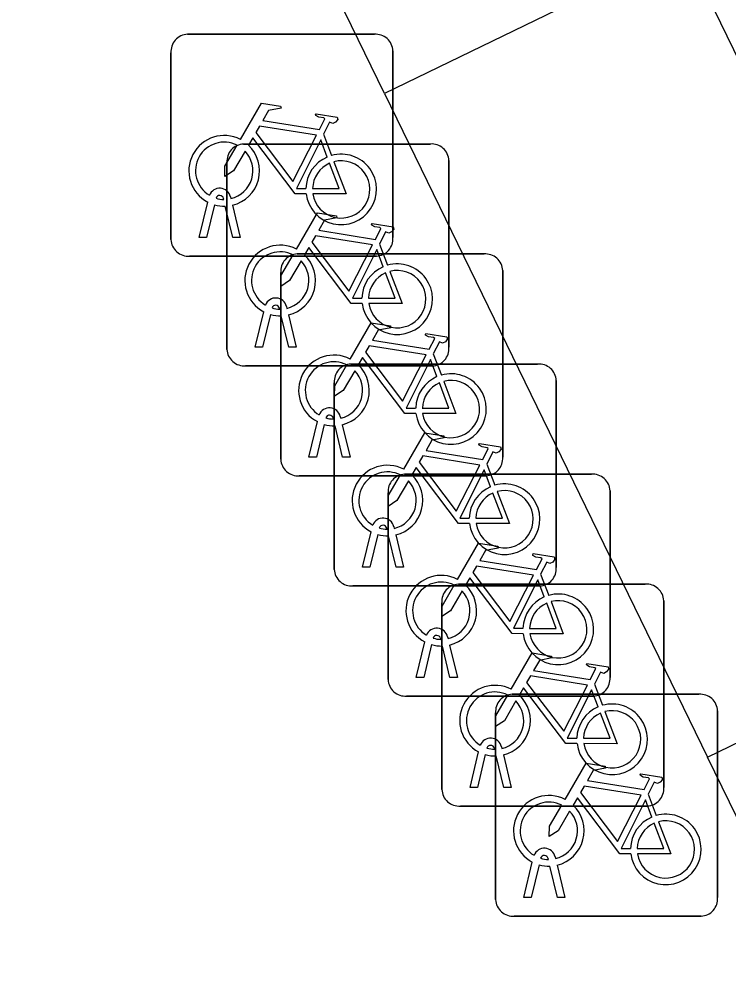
# Model space of a CAD drawing. Extents: x 160457 to 162082, y 388340 to 389736.
# Drawn here: x 160955.225 to 160958.42, y 388867.692 to 388871.978 of the extents above; entities that cross this region are included whole.
import ezdxf

# ---------------------------------------------------------------- set-up
doc = ezdxf.new("R2010")
doc.units = 0
for name, color, linetype in [('IMGEO_Fietsenrek', 7, 'Continuous'), ('IMGEO_Fietspad_gesloten', 7, 'Continuous'), ('IMGEO_Voetpad_open', 7, 'Continuous')]:
    doc.layers.add(name, color=color, linetype=linetype)

msp = doc.modelspace()

# ---------------------------------------------------------------- linework, layer by layer
at = {"layer": 'IMGEO_Fietsenrek'}
for p, q in [((160955.9829, 388871.9095), (160956.8238, 388871.9095)), ((160956.8238, 388871.9095), (160955.9829, 388871.9095)), ((160955.9085, 388870.9849), (160955.9085, 388871.8258)), ((160955.9085, 388871.8258), (160955.9085, 388870.9849)), ((160956.9075, 388871.8351), (160956.9075, 388870.9942)), ((160956.9075, 388870.9942), (160956.9075, 388871.8351)), ((160956.5952, 388871.4592), (160956.6315, 388871.364)), ((160956.2349, 388871.4155), (160957.0758, 388871.4155)), ((160957.0758, 388871.4155), (160956.2349, 388871.4155)), ((160956.1605, 388870.4909), (160956.1605, 388871.3318)), ((160956.1605, 388871.3318), (160956.1605, 388870.4909)), ((160957.1595, 388871.3411), (160957.1595, 388870.5002)), ((160957.1595, 388870.5002), (160957.1595, 388871.3411)), ((160956.1766, 388871.1774), (160956.1784, 388871.1695)), ((160956.0355, 388870.9943), (160956.0738, 388871.1543)), ((160956.1042, 388871.1421), (160956.0689, 388870.9943)), ((160956.1459, 388871.1659), (160956.1449, 388871.1702)), ((160956.187, 388870.9943), (160956.1531, 388871.136)), ((160956.1854, 388871.1403), (160956.2204, 388870.9943)), ((160956.0689, 388870.9943), (160956.0355, 388870.9943)), ((160956.2204, 388870.9943), (160956.187, 388870.9943)), ((160956.8472, 388870.9652), (160956.8835, 388870.87)), ((160956.4769, 388870.9205), (160957.3178, 388870.9205)), ((160957.3178, 388870.9205), (160956.4769, 388870.9205)), ((160956.8331, 388870.9105), (160955.9922, 388870.9105)), ((160955.9922, 388870.9105), (160956.8331, 388870.9105)), ((160956.4025, 388869.9959), (160956.4025, 388870.8368)), ((160956.4025, 388870.8368), (160956.4025, 388869.9959)), ((160957.4015, 388870.8461), (160957.4015, 388870.0052)), ((160957.4015, 388870.0052), (160957.4015, 388870.8461)), ((160956.2875, 388870.5003), (160956.3258, 388870.6603)), ((160956.3979, 388870.6719), (160956.3969, 388870.6762)), ((160956.4286, 388870.6834), (160956.4304, 388870.6755)), ((160956.3562, 388870.6481), (160956.3209, 388870.5003)), ((160956.439, 388870.5003), (160956.4051, 388870.642)), ((160956.4374, 388870.6463), (160956.4724, 388870.5003)), ((160956.3209, 388870.5003), (160956.2875, 388870.5003)), ((160956.4724, 388870.5003), (160956.439, 388870.5003)), ((160957.0892, 388870.4702), (160957.1255, 388870.375)), ((160957.0851, 388870.4165), (160956.2442, 388870.4165)), ((160956.2442, 388870.4165), (160957.0851, 388870.4165)), ((160956.7179, 388870.4245), (160957.5588, 388870.4245)), ((160957.5588, 388870.4245), (160956.7179, 388870.4245)), ((160956.6435, 388869.4999), (160956.6435, 388870.3408)), ((160956.6435, 388870.3408), (160956.6435, 388869.4999)), ((160957.6425, 388870.3501), (160957.6425, 388869.5092)), ((160957.6425, 388869.5092), (160957.6425, 388870.3501)), ((160956.6706, 388870.1884), (160956.6724, 388870.1805)), ((160956.5295, 388870.0053), (160956.5678, 388870.1653)), ((160956.5982, 388870.1531), (160956.5629, 388870.0053)), ((160956.6399, 388870.1769), (160956.6389, 388870.1812)), ((160956.681, 388870.0053), (160956.6471, 388870.147)), ((160956.6794, 388870.1513), (160956.7144, 388870.0053)), ((160956.5629, 388870.0053), (160956.5295, 388870.0053)), ((160956.7144, 388870.0053), (160956.681, 388870.0053)), ((160957.3302, 388869.9742), (160957.3665, 388869.879)), ((160957.3271, 388869.9215), (160956.4862, 388869.9215)), ((160956.4862, 388869.9215), (160957.3271, 388869.9215)), ((160956.9599, 388869.9285), (160957.8008, 388869.9285)), ((160957.8008, 388869.9285), (160956.9599, 388869.9285)), ((160957.8845, 388869.8541), (160957.8845, 388869.0132)), ((160957.8845, 388869.0132), (160957.8845, 388869.8541)), ((160956.8855, 388869.0039), (160956.8855, 388869.8448)), ((160956.8855, 388869.8448), (160956.8855, 388869.0039)), ((160956.8809, 388869.6809), (160956.8799, 388869.6852)), ((160956.9116, 388869.6924), (160956.9134, 388869.6845)), ((160956.7705, 388869.5093), (160956.8088, 388869.6693)), ((160956.8392, 388869.6571), (160956.8039, 388869.5093)), ((160956.922, 388869.5093), (160956.8881, 388869.651)), ((160956.9204, 388869.6553), (160956.9554, 388869.5093)), ((160956.8039, 388869.5093), (160956.7705, 388869.5093)), ((160956.9554, 388869.5093), (160956.922, 388869.5093)), ((160957.5722, 388869.4782), (160957.6085, 388869.383)), ((160957.5681, 388869.4255), (160956.7272, 388869.4255)), ((160956.7272, 388869.4255), (160957.5681, 388869.4255)), ((160957.2019, 388869.4335), (160958.0428, 388869.4335)), ((160958.0428, 388869.4335), (160957.2019, 388869.4335)), ((160957.1275, 388868.5089), (160957.1275, 388869.3498)), ((160957.1275, 388869.3498), (160957.1275, 388868.5089)), ((160958.1265, 388869.3591), (160958.1265, 388868.5182)), ((160958.1265, 388868.5182), (160958.1265, 388869.3591)), ((160957.0125, 388869.0133), (160957.0508, 388869.1733)), ((160957.0812, 388869.1611), (160957.0459, 388869.0133)), ((160957.1229, 388869.1849), (160957.1219, 388869.1892)), ((160957.1536, 388869.1964), (160957.1554, 388869.1885)), ((160957.1624, 388869.1593), (160957.1974, 388869.0133)), ((160957.164, 388869.0133), (160957.1301, 388869.155)), ((160957.0459, 388869.0133), (160957.0125, 388869.0133)), ((160957.1974, 388869.0133), (160957.164, 388869.0133)), ((160957.8142, 388868.9832), (160957.8505, 388868.888)), ((160957.8101, 388868.9295), (160956.9692, 388868.9295)), ((160956.9692, 388868.9295), (160957.8101, 388868.9295)), ((160957.4439, 388868.9375), (160958.2848, 388868.9375)), ((160958.2848, 388868.9375), (160957.4439, 388868.9375)), ((160958.3685, 388868.8631), (160958.3685, 388868.0222)), ((160958.3685, 388868.0222), (160958.3685, 388868.8631)), ((160957.3695, 388868.0129), (160957.3695, 388868.8538)), ((160957.3695, 388868.8538), (160957.3695, 388868.0129)), ((160957.3649, 388868.6899), (160957.3639, 388868.6942)), ((160957.3956, 388868.7014), (160957.3974, 388868.6935)), ((160957.2545, 388868.5183), (160957.2928, 388868.6783)), ((160957.3232, 388868.6661), (160957.2879, 388868.5183)), ((160957.406, 388868.5183), (160957.3721, 388868.66)), ((160957.4044, 388868.6643), (160957.4394, 388868.5183)), ((160957.2879, 388868.5183), (160957.2545, 388868.5183)), ((160957.4394, 388868.5183), (160957.406, 388868.5183)), ((160958.0562, 388868.4872), (160958.0925, 388868.392)), ((160958.0521, 388868.4345), (160957.2112, 388868.4345)), ((160957.2112, 388868.4345), (160958.0521, 388868.4345)), ((160957.4965, 388868.0223), (160957.5348, 388868.1823)), ((160957.6069, 388868.1939), (160957.6059, 388868.1982)), ((160957.6376, 388868.2054), (160957.6394, 388868.1975)), ((160957.5652, 388868.1701), (160957.5299, 388868.0223)), ((160957.648, 388868.0223), (160957.6141, 388868.164)), ((160957.6464, 388868.1683), (160957.6814, 388868.0223)), ((160957.5299, 388868.0223), (160957.4965, 388868.0223)), ((160957.6814, 388868.0223), (160957.648, 388868.0223)), ((160958.2941, 388867.9385), (160957.4532, 388867.9385)), ((160957.4532, 388867.9385), (160958.2941, 388867.9385))]:
    msp.add_line(p, q, dxfattribs=at)
for points in [[(160956.2211, 388871.4362), (160956.3158, 388871.5997), (160956.402, 388871.5859), (160956.4037, 388871.5772), (160956.3476, 388871.5663), (160956.3214, 388871.521), (160956.5766, 388871.4802)], [(160956.5766, 388871.4802), (160956.6016, 388871.529), (160956.5965, 388871.533), (160956.5733, 388871.5367), (160956.5606, 388871.5442), (160956.5596, 388871.5473), (160956.5618, 388871.5519), (160956.6566, 388871.5368), (160956.6589, 388871.5265), (160956.6495, 388871.5141), (160956.6371, 388871.5077), (160956.6226, 388871.5139), (160956.5952, 388871.4592)], [(160956.5637, 388871.455), (160956.3069, 388871.496), (160956.2902, 388871.4672), (160956.4572, 388871.2469), (160956.5637, 388871.455)], [(160956.5168, 388871.1915), (160956.4671, 388871.1916), (160956.2764, 388871.4433), (160956.2574, 388871.4105)], [(160956.6117, 388871.357), (160956.5824, 388871.4338), (160956.473, 388871.2157), (160956.5157, 388871.2156)], [(160956.2418, 388871.3837), (160956.1902, 388871.2945), (160956.1503, 388871.2685), (160956.1515, 388871.316), (160956.206, 388871.4102)], [(160956.5457, 388871.2155), (160956.6656, 388871.2153), (160956.6224, 388871.3289)], [(160956.6422, 388871.3358), (160956.6972, 388871.1912), (160956.5471, 388871.1915)], [(160956.4731, 388870.9422), (160956.5678, 388871.1057), (160956.654, 388871.0919), (160956.6557, 388871.0832), (160956.5996, 388871.0723), (160956.5734, 388871.027), (160956.8286, 388870.9862)], [(160956.8286, 388870.9862), (160956.8536, 388871.035), (160956.8485, 388871.039), (160956.8253, 388871.0427), (160956.8126, 388871.0502), (160956.8116, 388871.0533), (160956.8138, 388871.0579), (160956.9086, 388871.0428), (160956.9109, 388871.0325), (160956.9015, 388871.0201), (160956.8891, 388871.0137), (160956.8746, 388871.0199), (160956.8472, 388870.9652)], [(160956.8157, 388870.961), (160956.5589, 388871.002), (160956.5422, 388870.9732), (160956.7092, 388870.7529), (160956.8157, 388870.961)], [(160956.7688, 388870.6975), (160956.7191, 388870.6976), (160956.5284, 388870.9493), (160956.5094, 388870.9165)], [(160956.8637, 388870.863), (160956.8344, 388870.9398), (160956.725, 388870.7217), (160956.7677, 388870.7216)], [(160956.4938, 388870.8897), (160956.4422, 388870.8005), (160956.4023, 388870.7745), (160956.4035, 388870.822), (160956.458, 388870.9162)], [(160956.7977, 388870.7215), (160956.9176, 388870.7213), (160956.8744, 388870.8349)], [(160956.8942, 388870.8418), (160956.9492, 388870.6972), (160956.7991, 388870.6975)], [(160956.7151, 388870.4472), (160956.8098, 388870.6107), (160956.896, 388870.5969), (160956.8977, 388870.5882), (160956.8416, 388870.5773), (160956.8154, 388870.532), (160957.0706, 388870.4912)], [(160957.0706, 388870.4912), (160957.0956, 388870.54), (160957.0905, 388870.544), (160957.0673, 388870.5477), (160957.0546, 388870.5552), (160957.0536, 388870.5583), (160957.0558, 388870.5629), (160957.1506, 388870.5478), (160957.1529, 388870.5375), (160957.1435, 388870.5251), (160957.1311, 388870.5187), (160957.1166, 388870.5249), (160957.0892, 388870.4702)], [(160957.0577, 388870.466), (160956.8009, 388870.507), (160956.7842, 388870.4782), (160956.9512, 388870.2579), (160957.0577, 388870.466)], [(160957.0108, 388870.2025), (160956.9611, 388870.2026), (160956.7704, 388870.4543), (160956.7514, 388870.4215)], [(160956.7358, 388870.3947), (160956.6842, 388870.3055), (160956.6443, 388870.2795), (160956.6455, 388870.327), (160956.7, 388870.4212)], [(160957.1057, 388870.368), (160957.0764, 388870.4448), (160956.967, 388870.2267), (160957.0097, 388870.2266)], [(160957.0397, 388870.2265), (160957.1596, 388870.2263), (160957.1164, 388870.3399)], [(160957.1362, 388870.3468), (160957.1912, 388870.2022), (160957.0411, 388870.2025)], [(160956.9561, 388869.9512), (160957.0508, 388870.1147), (160957.137, 388870.1009), (160957.1387, 388870.0922), (160957.0826, 388870.0813), (160957.0564, 388870.036), (160957.3116, 388869.9952)], [(160957.3116, 388869.9952), (160957.3366, 388870.044), (160957.3315, 388870.048), (160957.3083, 388870.0517), (160957.2956, 388870.0592), (160957.2946, 388870.0623), (160957.2968, 388870.0669), (160957.3916, 388870.0518), (160957.3939, 388870.0415), (160957.3845, 388870.0291), (160957.3721, 388870.0227), (160957.3576, 388870.0289), (160957.3302, 388869.9742)], [(160957.2987, 388869.97), (160957.0419, 388870.011), (160957.0252, 388869.9822), (160957.1922, 388869.7619), (160957.2987, 388869.97)], [(160957.2518, 388869.7065), (160957.2021, 388869.7066), (160957.0114, 388869.9583), (160956.9924, 388869.9255)], [(160957.3467, 388869.872), (160957.3174, 388869.9488), (160957.208, 388869.7307), (160957.2507, 388869.7306)], [(160956.9768, 388869.8987), (160956.9252, 388869.8095), (160956.8853, 388869.7835), (160956.8865, 388869.831), (160956.941, 388869.9252)], [(160957.3772, 388869.8508), (160957.4322, 388869.7062), (160957.2821, 388869.7065)], [(160957.2807, 388869.7305), (160957.4006, 388869.7303), (160957.3574, 388869.8439)], [(160957.1981, 388869.4552), (160957.2928, 388869.6187), (160957.379, 388869.6049), (160957.3807, 388869.5962), (160957.3246, 388869.5853), (160957.2984, 388869.54), (160957.5536, 388869.4992)], [(160957.5536, 388869.4992), (160957.5786, 388869.548), (160957.5735, 388869.552), (160957.5503, 388869.5557), (160957.5376, 388869.5632), (160957.5366, 388869.5663), (160957.5388, 388869.5709), (160957.6336, 388869.5558), (160957.6359, 388869.5455), (160957.6265, 388869.5331), (160957.6141, 388869.5267), (160957.5996, 388869.5329), (160957.5722, 388869.4782)], [(160957.5407, 388869.474), (160957.2839, 388869.515), (160957.2672, 388869.4862), (160957.4342, 388869.2659), (160957.5407, 388869.474)], [(160957.4938, 388869.2105), (160957.4441, 388869.2106), (160957.2534, 388869.4623), (160957.2344, 388869.4295)], [(160957.2188, 388869.4027), (160957.1672, 388869.3135), (160957.1273, 388869.2875), (160957.1285, 388869.335), (160957.183, 388869.4292)], [(160957.5887, 388869.376), (160957.5594, 388869.4528), (160957.45, 388869.2347), (160957.4927, 388869.2346)], [(160957.5227, 388869.2345), (160957.6426, 388869.2343), (160957.5994, 388869.3479)], [(160957.6192, 388869.3548), (160957.6742, 388869.2102), (160957.5241, 388869.2105)], [(160957.4401, 388868.9602), (160957.5348, 388869.1237), (160957.621, 388869.1099), (160957.6227, 388869.1012), (160957.5666, 388869.0903), (160957.5404, 388869.045), (160957.7956, 388869.0042)], [(160957.7956, 388869.0042), (160957.8206, 388869.053), (160957.8155, 388869.057), (160957.7923, 388869.0607), (160957.7796, 388869.0682), (160957.7786, 388869.0713), (160957.7808, 388869.0759), (160957.8756, 388869.0608), (160957.8779, 388869.0505), (160957.8685, 388869.0381), (160957.8561, 388869.0317), (160957.8416, 388869.0379), (160957.8142, 388868.9832)], [(160957.7827, 388868.979), (160957.5259, 388869.02), (160957.5092, 388868.9912), (160957.6762, 388868.7709), (160957.7827, 388868.979)], [(160957.7358, 388868.7155), (160957.6861, 388868.7156), (160957.4954, 388868.9673), (160957.4764, 388868.9345)], [(160957.8307, 388868.881), (160957.8014, 388868.9578), (160957.692, 388868.7397), (160957.7347, 388868.7396)], [(160957.4608, 388868.9077), (160957.4092, 388868.8185), (160957.3693, 388868.7925), (160957.3705, 388868.84), (160957.425, 388868.9342)], [(160957.8612, 388868.8598), (160957.9162, 388868.7152), (160957.7661, 388868.7155)], [(160957.7647, 388868.7395), (160957.8846, 388868.7393), (160957.8414, 388868.8529)], [(160957.6821, 388868.4642), (160957.7768, 388868.6277), (160957.863, 388868.6139), (160957.8647, 388868.6052), (160957.8086, 388868.5943), (160957.7824, 388868.549), (160958.0376, 388868.5082)], [(160958.0376, 388868.5082), (160958.0626, 388868.557), (160958.0575, 388868.561), (160958.0343, 388868.5647), (160958.0216, 388868.5722), (160958.0206, 388868.5753), (160958.0228, 388868.5799), (160958.1176, 388868.5648), (160958.1199, 388868.5545), (160958.1105, 388868.5421), (160958.0981, 388868.5357), (160958.0836, 388868.5419), (160958.0562, 388868.4872)], [(160958.0247, 388868.483), (160957.7679, 388868.524), (160957.7512, 388868.4952), (160957.9182, 388868.2749), (160958.0247, 388868.483)], [(160957.7028, 388868.4117), (160957.6512, 388868.3225), (160957.6113, 388868.2965), (160957.6125, 388868.344), (160957.667, 388868.4382)], [(160957.9778, 388868.2195), (160957.9281, 388868.2196), (160957.7374, 388868.4713), (160957.7184, 388868.4385)], [(160958.0727, 388868.385), (160958.0434, 388868.4618), (160957.934, 388868.2437), (160957.9767, 388868.2436)], [(160958.0067, 388868.2435), (160958.1266, 388868.2433), (160958.0834, 388868.3569)], [(160958.1032, 388868.3638), (160958.1582, 388868.2192), (160958.0081, 388868.2195)]]:
    msp.add_lwpolyline(points, dxfattribs=at)
for centre, radius, start, end in [((160955.9862, 388871.8316), 0.0779, 92.4484, 184.2845), ((160955.9862, 388871.8316), 0.0779, 92.4484, 184.2845), ((160956.8296, 388871.8318), 0.0779, 2.4484, 94.2845), ((160956.8296, 388871.8318), 0.0779, 2.4484, 94.2845), ((160956.1481, 388871.2949), 0.159, 62.6766, 242.1369), ((160956.1481, 388871.2949), 0.129, 63.3192, 238.903), ((160956.2382, 388871.3376), 0.0779, 92.4484, 184.2845), ((160956.2382, 388871.3376), 0.0779, 92.4484, 184.2845), ((160956.1481, 388871.2949), 0.159, 283.5766, 46.6042), ((160957.0816, 388871.3378), 0.0779, 2.4484, 94.2845), ((160957.0816, 388871.3378), 0.0779, 2.4484, 94.2845), ((160956.1481, 388871.2949), 0.129, 283.6043, 43.4302), ((160956.6747, 388871.2109), 0.159, 113.3408, 178.3217), ((160956.6747, 388871.2109), 0.159, 187.0065, 105.7708), ((160956.6747, 388871.2109), 0.129, 113.923, 177.9556), ((160956.6747, 388871.2109), 0.129, 188.6715, 104.5883), ((160956.1279, 388871.1663), 0.0499, 12.8025, 158.6934), ((160956.1279, 388871.1663), 0.0174, 12.8025, 163.4502), ((160956.1481, 388871.2949), 0.159, 253.9967, 271.7867), ((160956.1481, 388871.2949), 0.129, 253.415, 269.0204), ((160955.9864, 388870.9882), 0.0779, 182.4484, 274.2845), ((160955.9864, 388870.9882), 0.0779, 182.4484, 274.2845), ((160956.4001, 388870.8009), 0.159, 62.6766, 242.1369), ((160956.8298, 388870.9884), 0.0779, 272.4484, 4.2845), ((160956.8298, 388870.9884), 0.0779, 272.4484, 4.2845), ((160956.4001, 388870.8009), 0.129, 63.3192, 238.903), ((160956.4802, 388870.8426), 0.0779, 92.4484, 184.2845), ((160956.4802, 388870.8426), 0.0779, 92.4484, 184.2845), ((160957.3236, 388870.8428), 0.0779, 2.4484, 94.2845), ((160957.3236, 388870.8428), 0.0779, 2.4484, 94.2845), ((160956.4001, 388870.8009), 0.129, 283.6043, 43.4302), ((160956.4001, 388870.8009), 0.159, 283.5766, 46.6042), ((160956.9267, 388870.7169), 0.159, 187.0065, 105.7708), ((160956.9267, 388870.7169), 0.159, 113.3408, 178.3217), ((160956.9267, 388870.7169), 0.129, 113.923, 177.9556), ((160956.9267, 388870.7169), 0.129, 188.6715, 104.5883), ((160956.3799, 388870.6723), 0.0499, 12.8025, 158.6934), ((160956.3799, 388870.6723), 0.0174, 12.8025, 163.4502), ((160956.4001, 388870.8009), 0.129, 253.415, 269.0204), ((160956.4001, 388870.8009), 0.159, 253.9967, 271.7867), ((160956.2384, 388870.4942), 0.0779, 182.4484, 274.2845), ((160956.2384, 388870.4942), 0.0779, 182.4484, 274.2845), ((160957.0818, 388870.4944), 0.0779, 272.4484, 4.2845), ((160957.0818, 388870.4944), 0.0779, 272.4484, 4.2845), ((160956.6421, 388870.3059), 0.159, 62.6766, 242.1369), ((160956.6421, 388870.3059), 0.129, 63.3192, 238.903), ((160956.7212, 388870.3466), 0.0779, 92.4484, 184.2845), ((160956.7212, 388870.3466), 0.0779, 92.4484, 184.2845), ((160956.6421, 388870.3059), 0.159, 283.5766, 46.6042), ((160957.5646, 388870.3468), 0.0779, 2.4484, 94.2845), ((160957.5646, 388870.3468), 0.0779, 2.4484, 94.2845), ((160956.6421, 388870.3059), 0.129, 283.6043, 43.4302), ((160957.1687, 388870.2219), 0.159, 113.3408, 178.3217), ((160957.1687, 388870.2219), 0.159, 187.0065, 105.7708), ((160957.1687, 388870.2219), 0.129, 113.923, 177.9556), ((160957.1687, 388870.2219), 0.129, 188.6715, 104.5883), ((160956.6219, 388870.1773), 0.0499, 12.8025, 158.6934), ((160956.6219, 388870.1773), 0.0174, 12.8025, 163.4502), ((160956.6421, 388870.3059), 0.159, 253.9967, 271.7867), ((160956.6421, 388870.3059), 0.129, 253.415, 269.0204), ((160956.4804, 388869.9992), 0.0779, 182.4484, 274.2845), ((160956.4804, 388869.9992), 0.0779, 182.4484, 274.2845), ((160957.3238, 388869.9994), 0.0779, 272.4484, 4.2845), ((160957.3238, 388869.9994), 0.0779, 272.4484, 4.2845), ((160956.8831, 388869.8099), 0.159, 62.6766, 242.1369), ((160956.8831, 388869.8099), 0.129, 63.3192, 238.903), ((160956.9632, 388869.8506), 0.0779, 92.4484, 184.2845), ((160956.9632, 388869.8506), 0.0779, 92.4484, 184.2845), ((160956.8831, 388869.8099), 0.129, 283.6043, 43.4302), ((160956.8831, 388869.8099), 0.159, 283.5766, 46.6042), ((160957.8066, 388869.8508), 0.0779, 2.4484, 94.2845), ((160957.8066, 388869.8508), 0.0779, 2.4484, 94.2845), ((160957.4097, 388869.7259), 0.159, 113.3408, 178.3217), ((160957.4097, 388869.7259), 0.159, 187.0065, 105.7708), ((160957.4097, 388869.7259), 0.129, 188.6715, 104.5883), ((160957.4097, 388869.7259), 0.129, 113.923, 177.9556), ((160956.8629, 388869.6813), 0.0499, 12.8025, 158.6934), ((160956.8629, 388869.6813), 0.0174, 12.8025, 163.4502), ((160956.8831, 388869.8099), 0.129, 253.415, 269.0204), ((160956.8831, 388869.8099), 0.159, 253.9967, 271.7867), ((160957.5648, 388869.5034), 0.0779, 272.4484, 4.2845), ((160957.5648, 388869.5034), 0.0779, 272.4484, 4.2845), ((160956.7214, 388869.5032), 0.0779, 182.4484, 274.2845), ((160956.7214, 388869.5032), 0.0779, 182.4484, 274.2845), ((160957.1251, 388869.3139), 0.159, 62.6766, 242.1369), ((160957.1251, 388869.3139), 0.129, 63.3192, 238.903), ((160957.2052, 388869.3556), 0.0779, 92.4484, 184.2845), ((160957.2052, 388869.3556), 0.0779, 92.4484, 184.2845), ((160957.1251, 388869.3139), 0.159, 283.5766, 46.6042), ((160958.0486, 388869.3558), 0.0779, 2.4484, 94.2845), ((160958.0486, 388869.3558), 0.0779, 2.4484, 94.2845), ((160957.1251, 388869.3139), 0.129, 283.6043, 43.4302), ((160957.6517, 388869.2299), 0.159, 113.3408, 178.3217), ((160957.6517, 388869.2299), 0.159, 187.0065, 105.7708), ((160957.6517, 388869.2299), 0.129, 113.923, 177.9556), ((160957.6517, 388869.2299), 0.129, 188.6715, 104.5883), ((160957.1049, 388869.1853), 0.0499, 12.8025, 158.6934), ((160957.1049, 388869.1853), 0.0174, 12.8025, 163.4502), ((160957.1251, 388869.3139), 0.159, 253.9967, 271.7867), ((160957.1251, 388869.3139), 0.129, 253.415, 269.0204), ((160956.9634, 388869.0072), 0.0779, 182.4484, 274.2845), ((160956.9634, 388869.0072), 0.0779, 182.4484, 274.2845), ((160957.8068, 388869.0074), 0.0779, 272.4484, 4.2845), ((160957.8068, 388869.0074), 0.0779, 272.4484, 4.2845), ((160957.3671, 388868.8189), 0.159, 62.6766, 242.1369), ((160957.3671, 388868.8189), 0.129, 63.3192, 238.903), ((160957.4472, 388868.8596), 0.0779, 92.4484, 184.2845), ((160957.4472, 388868.8596), 0.0779, 92.4484, 184.2845), ((160957.3671, 388868.8189), 0.129, 283.6043, 43.4302), ((160957.3671, 388868.8189), 0.159, 283.5766, 46.6042), ((160958.2906, 388868.8598), 0.0779, 2.4484, 94.2845), ((160958.2906, 388868.8598), 0.0779, 2.4484, 94.2845), ((160957.8937, 388868.7349), 0.159, 113.3408, 178.3217), ((160957.8937, 388868.7349), 0.159, 187.0065, 105.7708), ((160957.8937, 388868.7349), 0.129, 188.6715, 104.5883), ((160957.8937, 388868.7349), 0.129, 113.923, 177.9556), ((160957.3469, 388868.6903), 0.0499, 12.8025, 158.6934), ((160957.3469, 388868.6903), 0.0174, 12.8025, 163.4502), ((160957.3671, 388868.8189), 0.129, 253.415, 269.0204), ((160957.3671, 388868.8189), 0.159, 253.9967, 271.7867), ((160958.0488, 388868.5124), 0.0779, 272.4484, 4.2845), ((160958.0488, 388868.5124), 0.0779, 272.4484, 4.2845), ((160957.2054, 388868.5122), 0.0779, 182.4484, 274.2845), ((160957.2054, 388868.5122), 0.0779, 182.4484, 274.2845), ((160957.6091, 388868.3229), 0.159, 62.6766, 242.1369), ((160957.6091, 388868.3229), 0.129, 63.3192, 238.903), ((160957.6091, 388868.3229), 0.159, 283.5766, 46.6042), ((160957.6091, 388868.3229), 0.129, 283.6043, 43.4302), ((160958.1357, 388868.2389), 0.159, 187.0065, 105.7708), ((160958.1357, 388868.2389), 0.159, 113.3408, 178.3217), ((160958.1357, 388868.2389), 0.129, 113.923, 177.9556), ((160958.1357, 388868.2389), 0.129, 188.6715, 104.5883), ((160957.5889, 388868.1943), 0.0499, 12.8025, 158.6934), ((160957.5889, 388868.1943), 0.0174, 12.8025, 163.4502), ((160957.6091, 388868.3229), 0.129, 253.415, 269.0204), ((160957.6091, 388868.3229), 0.159, 253.9967, 271.7867), ((160957.4474, 388868.0162), 0.0779, 182.4484, 274.2845), ((160957.4474, 388868.0162), 0.0779, 182.4484, 274.2845), ((160958.2908, 388868.0164), 0.0779, 272.4484, 4.2845), ((160958.2908, 388868.0164), 0.0779, 272.4484, 4.2845)]:
    msp.add_arc(centre, radius, start, end, dxfattribs=at)
at = {"layer": 'IMGEO_Fietspad_gesloten'}
msp.add_lwpolyline([(160954.001, 388880.949), (160965.786, 388856.765)], dxfattribs=at)
at = {"layer": 'IMGEO_Voetpad_open'}
for points in [[(160955.917, 388876.08), (160957.838, 388872.115), (160956.869, 388871.643)], [(160956.869, 388871.643), (160954.941, 388875.6)], [(160956.869, 388871.643), (160958.323, 388868.654)], [(160958.323, 388868.654), (160959.297, 388869.127), (160961.258, 388865.103)], [(160960.29, 388864.629), (160958.323, 388868.654)]]:
    msp.add_lwpolyline(points, dxfattribs=at)

doc.saveas('drawing.dxf')
